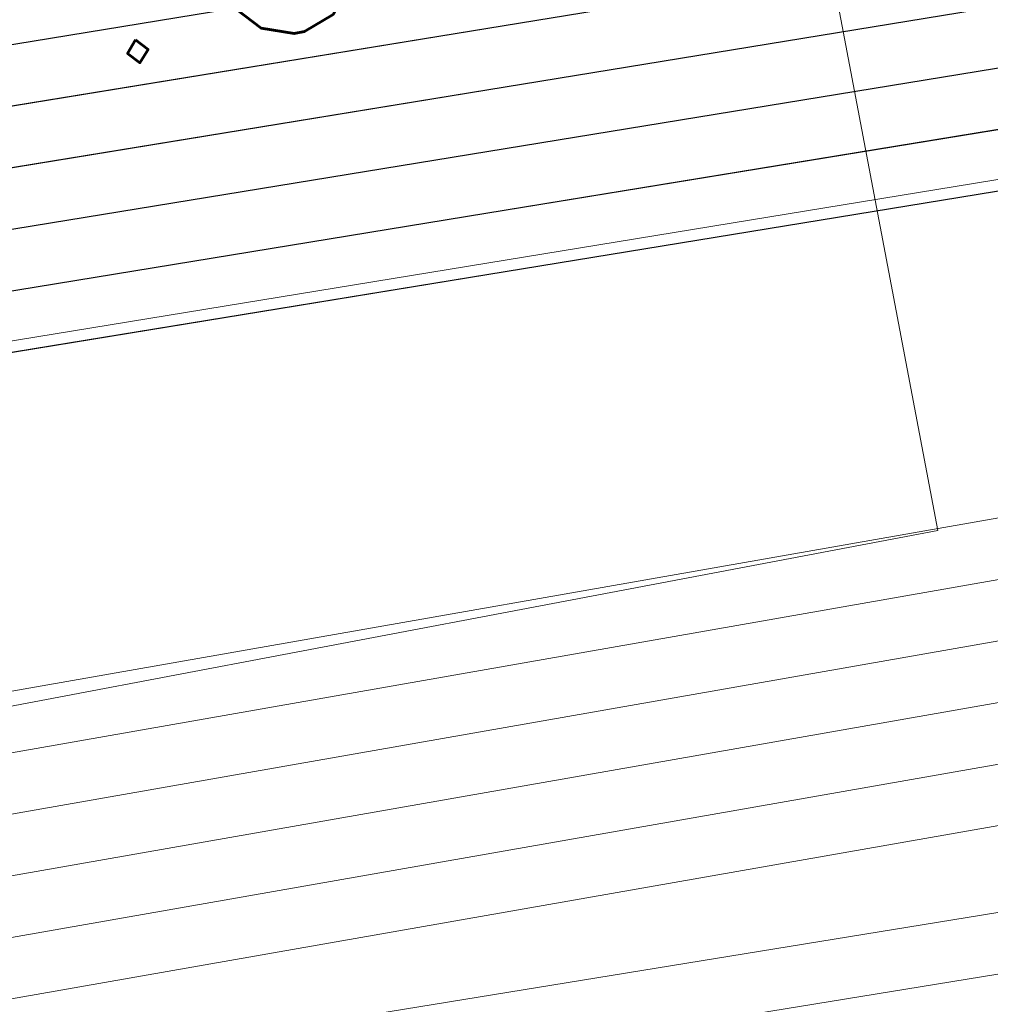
# Model space of a CAD drawing. Header units: metres. Extents: x -502 to 161, y -108 to 174.
# Tile 475 of 656: x -75.205 to -74.41, y -19.039 to -18.232. Entities that reach past the tile are written whole.
import ezdxf

# ---------------------------------------------------------------- set-up
doc = ezdxf.new("R2010")
doc.units = ezdxf.units.M
doc.header["$LTSCALE"] = 0.1
for name, color, linetype in [('BRI31-005.05-5p02-Koordinierung Lageplan 4. BA ZOB West 2022-06-15', 7, 'Continuous'), ('BRI31-005.06-5f07-Koordinierung Lageplan 4. BA ZOB Fernbusbahnh', 7, 'Continuous'), ('BRI32-005.02-5f05-Koordinierung Schemaplan 4 BA ZOB Teilbereich', 7, 'Continuous'), ('BRI32-005.03-5f06-Koordinierung Schemaplan 4 BA ZOB Teilbereich 2 Ost - Bahnhofsallee 2023-01-21', 7, 'Continuous')]:
    doc.layers.add(name, color=color, linetype=linetype)
doc.styles.add('Txt', font='txt_____.ttf')

msp = doc.modelspace()

# ---------------------------------------------------------------- linework, layer by layer
at = {"layer": 'BRI31-005.05-5p02-Koordinierung Lageplan 4. BA ZOB West 2022-06-15', "color": 250, "linetype": 'Continuous', "lineweight": 25, "true_color": 0x333333, "transparency": 33554687, "flags": 128}
for points in [[(-55.62069, -13.85337), (-59.35269, -14.48337), (-59.62769, -14.53237), (-62.14069, -14.98537), (-62.51769, -15.21237), (-63.21069, -15.82137), (-64.21369, -16.37637), (-69.60769, -17.33637), (-75.35569, -18.27637), (-81.62569, -19.24137), (-88.80969, -20.59137), (-93.57969, -21.32137), (-104.48169, -23.46237), (-121.78069, -26.83237), (-126.71269, -27.74237), (-150.34869, -32.25237), (-150.64069, -32.31137), (-157.11969, -33.57437), (-162.84569, -32.66237), (-174.85769, -30.99337), (-176.55969, -30.47137), (-178.23469, -30.05437), (-179.13569, -29.89237)], [(-55.61269, -13.90237), (-59.34469, -14.53237), (-59.62469, -14.58237), (-62.12269, -15.03337), (-62.48769, -15.25337), (-63.18169, -15.86237), (-64.19669, -16.42437), (-69.59969, -17.38537), (-75.34669, -18.32537), (-81.61669, -19.29037), (-88.80169, -20.64037), (-93.57069, -21.37037), (-104.47169, -23.51137), (-121.77069, -26.88137), (-126.70369, -27.79137), (-150.33969, -32.30137), (-150.63069, -32.36037), (-157.11869, -33.62537), (-162.85269, -32.71137), (-174.86469, -31.04337), (-176.57169, -30.52037), (-178.24469, -30.10337), (-179.13569, -29.94337)], [(-55.60469, -13.95137), (-59.33669, -14.58137), (-62.10469, -15.08137), (-62.45769, -15.29437), (-63.15269, -15.90337), (-64.17969, -16.47237), (-69.59169, -17.43437), (-75.33769, -18.37437), (-81.60769, -19.33937), (-88.79369, -20.68937), (-93.56169, -21.41937), (-104.46169, -23.56037), (-121.76069, -26.93037), (-126.69469, -27.84037), (-150.33069, -32.35037), (-150.62069, -32.40937), (-157.11769, -33.67637), (-162.85969, -32.76037), (-174.87169, -31.09337), (-176.58369, -30.56937), (-178.25469, -30.15237), (-179.13569, -29.99437)], [(-56.56669, -14.32437), (-56.94869, -14.62437), (-57.83769, -15.34837), (-58.32569, -15.49537), (-59.99369, -15.70437), (-61.66969, -15.91437), (-63.78869, -16.45337), (-69.58369, -17.48337), (-75.32869, -18.42337), (-81.56869, -19.56437), (-84.64569, -20.15937), (-93.62969, -21.69937), (-104.38769, -23.85937), (-121.71869, -27.15537), (-122.62169, -27.32237), (-126.15369, -27.98137), (-137.63569, -30.15937), (-150.29269, -32.55337), (-151.88669, -32.85937), (-157.04169, -33.83937), (-163.25669, -32.92437), (-174.36469, -31.32437), (-178.39969, -30.68537)], [(-56.54669, -14.37337), (-56.91769, -14.66337), (-57.81369, -15.39337), (-58.31069, -15.54337), (-58.99569, -15.63037), (-59.98769, -15.75437), (-61.66069, -15.96337), (-63.77769, -16.50237), (-69.57569, -17.53237), (-75.31969, -18.47237), (-81.55969, -19.61337), (-84.63669, -20.20837), (-93.62069, -21.74837), (-104.37769, -23.90837), (-121.70969, -27.20437), (-122.61269, -27.37137), (-126.14469, -28.03037), (-137.62669, -30.20837), (-150.28369, -32.60237), (-151.87769, -32.90837), (-157.04069, -33.89037), (-163.26369, -32.97337), (-174.37169, -31.37337), (-178.40669, -30.73437)], [(-56.52769, -14.42137), (-56.88669, -14.70237), (-57.78969, -15.43837), (-58.29669, -15.59137), (-58.98969, -15.68037), (-59.98169, -15.80437), (-61.65169, -16.01237), (-63.76669, -16.55137), (-69.56769, -17.58137), (-75.31069, -18.52137), (-81.55069, -19.66237), (-84.62769, -20.25737), (-93.61169, -21.79737), (-104.36769, -23.95737), (-121.70069, -27.25337), (-122.60369, -27.42037), (-126.13569, -28.07937), (-137.61769, -30.25737), (-150.27469, -32.65137), (-151.86869, -32.95737), (-154.11069, -33.38437)]]:
    msp.add_lwpolyline(points, dxfattribs=at)
at = {"layer": 'BRI31-005.05-5p02-Koordinierung Lageplan 4. BA ZOB West 2022-06-15', "color": 35, "linetype": 'Continuous', "lineweight": 13, "true_color": 0x99724c, "transparency": 33554687, "flags": 128}
msp.add_lwpolyline([(-56.53169, -14.41037), (-56.89369, -14.69537), (-57.79369, -15.42937), (-58.29869, -15.58237), (-58.98969, -15.67037), (-59.98369, -15.79437), (-61.65269, -16.00337), (-63.76869, -16.54237), (-69.57069, -17.57237), (-75.31369, -18.51237), (-81.55169, -19.65337), (-84.62869, -20.24837), (-93.61269, -21.78837), (-104.36969, -23.94837)], dxfattribs=at)
at = {"layer": 'BRI31-005.05-5p02-Koordinierung Lageplan 4. BA ZOB West 2022-06-15', "color": 7, "linetype": 'Continuous', "lineweight": 13, "transparency": 33554687, "flags": 128}
for points in [[(-56.31569, -15.22237), (-57.55569, -16.44437), (-57.85769, -16.64737), (-58.45069, -16.81537), (-61.17569, -17.38437), (-61.97669, -17.45637), (-64.02769, -17.64337), (-64.97069, -17.65337), (-68.07669, -17.98137), (-69.33269, -18.13937), (-75.23569, -19.09937), (-81.14869, -20.17937), (-82.35169, -20.38937), (-88.81269, -21.73837), (-93.49869, -22.39837), (-96.71469, -23.06837), (-98.67869, -23.44837)], [(-56.25569, -15.30437), (-57.49169, -16.52237), (-57.81469, -16.73937), (-58.42669, -16.91237), (-61.15569, -17.48237), (-61.96769, -17.55637), (-64.02269, -17.74337), (-64.96469, -17.75337), (-68.06669, -18.08037), (-69.32469, -18.18837), (-75.22669, -19.14837), (-81.13969, -20.22837), (-82.34269, -20.43837), (-88.80669, -21.78837), (-93.49069, -22.44837), (-96.70469, -23.11837), (-98.66869, -23.49837)], [(-61.46669, -16.53637), (-61.89669, -16.58737), (-64.80469, -17.07237), (-67.06769, -17.35337), (-81.21069, -19.83537), (-82.41369, -20.04537), (-83.99769, -20.37537), (-88.87169, -21.39437), (-93.56069, -22.05437), (-96.78469, -22.72537), (-98.74869, -23.10537), (-104.29269, -24.25637), (-104.86369, -24.36337), (-122.56169, -27.64637), (-126.09269, -28.31137), (-137.57469, -30.48137), (-151.28669, -33.05137), (-152.11169, -33.20537), (-156.96269, -34.10537), (-163.48669, -33.21137), (-174.40069, -31.58137), (-178.42769, -30.88137)], [(-61.46069, -16.58637), (-61.88969, -16.63737), (-64.79769, -17.12137), (-67.06069, -17.40237), (-81.20169, -19.88437), (-82.40469, -20.09437), (-83.98769, -20.42437), (-88.86269, -21.44337), (-93.55169, -22.10337), (-96.77469, -22.77437), (-98.73869, -23.15437), (-104.28269, -24.30537), (-104.85469, -24.41237), (-122.55269, -27.69537), (-126.08369, -28.36037), (-137.56569, -30.53037), (-151.27769, -33.10037), (-152.10269, -33.25437), (-156.96169, -34.15637), (-163.49369, -33.26037), (-174.40769, -31.63037), (-178.43469, -30.93037)], [(-178.44169, -30.97937), (-174.41469, -31.67937), (-163.50069, -33.30937), (-156.96069, -34.20737), (-152.09369, -33.30337), (-151.26869, -33.14937), (-137.55669, -30.57937), (-126.07469, -28.40937), (-122.54369, -27.74437), (-104.84569, -24.46137), (-104.27269, -24.35437), (-98.72869, -23.20337), (-96.76469, -22.82337), (-93.54269, -22.15237), (-88.85369, -21.49237), (-83.97769, -20.47337), (-82.39569, -20.14337), (-81.19269, -19.93337), (-67.05369, -17.45137), (-64.79069, -17.17037), (-61.88269, -16.68737), (-61.45469, -16.63637)], [(-61.44869, -16.68637), (-61.87569, -16.73737), (-64.78369, -17.21937), (-67.04669, -17.50037), (-81.18369, -19.98237), (-82.38669, -20.19237), (-83.96769, -20.52237), (-88.84469, -21.54137), (-93.53369, -22.20137), (-96.75469, -22.87237), (-98.71869, -23.25237), (-104.26269, -24.40337), (-104.83669, -24.51037), (-122.53469, -27.79337), (-126.06569, -28.45837), (-137.54769, -30.62837), (-151.25969, -33.19837), (-152.08469, -33.35237), (-156.95969, -34.25837), (-163.50769, -33.35837), (-174.42169, -31.72837), (-178.44869, -31.02837)], [(-178.45569, -31.07737), (-174.42869, -31.77737), (-163.51469, -33.40737), (-156.95869, -34.30937), (-152.07569, -33.40137), (-151.25069, -33.24737), (-137.53869, -30.67737), (-126.05669, -28.50737), (-122.52569, -27.84237), (-104.82769, -24.55937), (-104.25269, -24.45237), (-98.70869, -23.30137), (-96.74469, -22.92137), (-93.52469, -22.25037), (-88.83569, -21.59037), (-83.95769, -20.57137), (-82.37769, -20.24137), (-81.17469, -20.03137), (-67.03969, -17.54937), (-64.77669, -17.26837), (-61.86869, -16.78737), (-61.44269, -16.73637)], [(-178.46269, -31.12637), (-174.43569, -31.82637), (-163.52169, -33.45637), (-156.95769, -34.36037), (-152.06669, -33.45037), (-151.24169, -33.29637), (-137.52969, -30.72637), (-126.04769, -28.55637), (-122.51669, -27.89137), (-104.81869, -24.60837), (-104.24269, -24.50137), (-98.69869, -23.35037), (-96.73469, -22.97037), (-93.51569, -22.29937), (-88.82669, -21.63937), (-83.94769, -20.62037), (-82.36869, -20.29037), (-81.16569, -20.08037), (-67.03269, -17.59837), (-64.76969, -17.31737), (-61.86169, -16.83737), (-61.43669, -16.78637)]]:
    msp.add_lwpolyline(points, dxfattribs=at)
at = {"layer": 'BRI31-005.06-5f07-Koordinierung Lageplan 4. BA ZOB Fernbusbahnh', "color": 250, "linetype": 'Continuous', "lineweight": 20, "true_color": 0x333333, "transparency": 33554687, "flags": 128}
for points in [[(-55.62069, -13.85337), (-59.35269, -14.48337), (-59.62769, -14.53237), (-62.14069, -14.98537), (-62.51769, -15.21237), (-63.21069, -15.82137), (-64.21369, -16.37637), (-69.60769, -17.33637), (-75.35569, -18.27637), (-81.62569, -19.24137), (-88.80969, -20.59137), (-93.57969, -21.32137), (-104.48169, -23.46237), (-121.78069, -26.83237), (-126.71269, -27.74237), (-150.34869, -32.25237), (-150.64069, -32.31137), (-157.11969, -33.57437), (-162.84569, -32.66237), (-174.85769, -30.99337), (-176.55969, -30.47137), (-178.23469, -30.05437), (-179.13569, -29.89237)], [(-55.61269, -13.90237), (-59.34469, -14.53237), (-59.62469, -14.58237), (-62.12269, -15.03337), (-62.48769, -15.25337), (-63.18169, -15.86237), (-64.19669, -16.42437), (-69.59969, -17.38537), (-75.34669, -18.32537), (-81.61669, -19.29037), (-88.80169, -20.64037), (-93.57069, -21.37037), (-104.47169, -23.51137), (-121.77069, -26.88137), (-126.70369, -27.79137), (-150.33969, -32.30137), (-150.63069, -32.36037), (-157.11869, -33.62537), (-162.85269, -32.71137), (-174.86469, -31.04337), (-176.57169, -30.52037), (-178.24469, -30.10337), (-179.13569, -29.94337)], [(-55.60469, -13.95137), (-59.33669, -14.58137), (-62.10469, -15.08137), (-62.45769, -15.29437), (-63.15269, -15.90337), (-64.17969, -16.47237), (-69.59169, -17.43437), (-75.33769, -18.37437), (-81.60769, -19.33937), (-88.79369, -20.68937), (-93.56169, -21.41937), (-104.46169, -23.56037), (-121.76069, -26.93037), (-126.69469, -27.84037), (-150.33069, -32.35037), (-150.62069, -32.40937), (-157.11769, -33.67637), (-162.85969, -32.76037), (-174.87169, -31.09337), (-176.58369, -30.56937), (-178.25469, -30.15237), (-179.13569, -29.99437)], [(-56.56669, -14.32437), (-56.94869, -14.62437), (-57.83769, -15.34837), (-58.32569, -15.49537), (-59.99369, -15.70437), (-61.66969, -15.91437), (-63.78869, -16.45337), (-69.58369, -17.48337), (-75.32869, -18.42337), (-81.56869, -19.56437), (-84.64569, -20.15937), (-93.62969, -21.69937), (-104.38769, -23.85937), (-121.71869, -27.15537), (-122.62169, -27.32237), (-126.15369, -27.98137), (-137.63569, -30.15937), (-150.29269, -32.55337), (-151.88669, -32.85937), (-157.04169, -33.83937), (-163.25669, -32.92437), (-174.36469, -31.32437), (-178.39969, -30.68537)], [(-56.54669, -14.37337), (-56.91769, -14.66337), (-57.81369, -15.39337), (-58.31069, -15.54337), (-58.99569, -15.63037), (-59.98769, -15.75437), (-61.66069, -15.96337), (-63.77769, -16.50237), (-69.57569, -17.53237), (-75.31969, -18.47237), (-81.55969, -19.61337), (-84.63669, -20.20837), (-93.62069, -21.74837), (-104.37769, -23.90837), (-121.70969, -27.20437), (-122.61269, -27.37137), (-126.14469, -28.03037), (-137.62669, -30.20837), (-150.28369, -32.60237), (-151.87769, -32.90837), (-157.04069, -33.89037), (-163.26369, -32.97337), (-174.37169, -31.37337), (-178.40669, -30.73437)]]:
    msp.add_lwpolyline(points, dxfattribs=at)
at = {"layer": 'BRI31-005.06-5f07-Koordinierung Lageplan 4. BA ZOB Fernbusbahnh', "color": 7, "linetype": 'Continuous', "lineweight": 9, "transparency": 33554687, "flags": 128}
for points in [[(-56.31569, -15.22237), (-57.55569, -16.44437), (-57.85769, -16.64737), (-58.45069, -16.81537), (-61.17569, -17.38437), (-61.97669, -17.45637), (-64.02769, -17.64337), (-64.97069, -17.65337), (-68.07669, -17.98137), (-69.33269, -18.13937), (-75.23569, -19.09937), (-81.14869, -20.17937), (-82.35169, -20.38937), (-88.81269, -21.73837), (-93.49869, -22.39837), (-96.71469, -23.06837), (-98.67869, -23.44837)], [(-56.25569, -15.30437), (-57.49169, -16.52237), (-57.81469, -16.73937), (-58.42669, -16.91237), (-61.15569, -17.48237), (-61.96769, -17.55637), (-64.02269, -17.74337), (-64.96469, -17.75337), (-68.06669, -18.08037), (-69.32469, -18.18837), (-75.22669, -19.14837), (-81.13969, -20.22837), (-82.34269, -20.43837), (-88.80669, -21.78837), (-93.49069, -22.44837), (-96.70469, -23.11837), (-98.66869, -23.49837)], [(-61.46669, -16.53637), (-61.89669, -16.58737), (-64.80469, -17.07237), (-67.06769, -17.35337), (-81.21069, -19.83537), (-82.41369, -20.04537), (-83.99769, -20.37537), (-88.87169, -21.39437), (-93.56069, -22.05437), (-96.78469, -22.72537), (-98.74869, -23.10537), (-104.29269, -24.25637), (-104.86369, -24.36337), (-122.56169, -27.64637), (-126.09269, -28.31137), (-137.57469, -30.48137), (-151.28669, -33.05137), (-152.11169, -33.20537), (-156.96269, -34.10537), (-163.48669, -33.21137), (-174.40069, -31.58137), (-178.42769, -30.88137)], [(-61.46069, -16.58637), (-61.88969, -16.63737), (-64.79769, -17.12137), (-67.06069, -17.40237), (-81.20169, -19.88437), (-82.40469, -20.09437), (-83.98769, -20.42437), (-88.86269, -21.44337), (-93.55169, -22.10337), (-96.77469, -22.77437), (-98.73869, -23.15437), (-104.28269, -24.30537), (-104.85469, -24.41237), (-122.55269, -27.69537), (-126.08369, -28.36037), (-137.56569, -30.53037), (-151.27769, -33.10037), (-152.10269, -33.25437), (-156.96169, -34.15637), (-163.49369, -33.26037), (-174.40769, -31.63037), (-178.43469, -30.93037)], [(-178.44169, -30.97937), (-174.41469, -31.67937), (-163.50069, -33.30937), (-156.96069, -34.20737), (-152.09369, -33.30337), (-151.26869, -33.14937), (-137.55669, -30.57937), (-126.07469, -28.40937), (-122.54369, -27.74437), (-104.84569, -24.46137), (-104.27269, -24.35437), (-98.72869, -23.20337), (-96.76469, -22.82337), (-93.54269, -22.15237), (-88.85369, -21.49237), (-83.97769, -20.47337), (-82.39569, -20.14337), (-81.19269, -19.93337), (-67.05369, -17.45137), (-64.79069, -17.17037), (-61.88269, -16.68737), (-61.45469, -16.63637)], [(-61.44869, -16.68637), (-61.87569, -16.73737), (-64.78369, -17.21937), (-67.04669, -17.50037), (-81.18369, -19.98237), (-82.38669, -20.19237), (-83.96769, -20.52237), (-88.84469, -21.54137), (-93.53369, -22.20137), (-96.75469, -22.87237), (-98.71869, -23.25237), (-104.26269, -24.40337), (-104.83669, -24.51037), (-122.53469, -27.79337), (-126.06569, -28.45837), (-137.54769, -30.62837), (-151.25969, -33.19837), (-152.08469, -33.35237), (-156.95969, -34.25837), (-163.50769, -33.35837), (-174.42169, -31.72837), (-178.44869, -31.02837)], [(-178.45569, -31.07737), (-174.42869, -31.77737), (-163.51469, -33.40737), (-156.95869, -34.30937), (-152.07569, -33.40137), (-151.25069, -33.24737), (-137.53869, -30.67737), (-126.05669, -28.50737), (-122.52569, -27.84237), (-104.82769, -24.55937), (-104.25269, -24.45237), (-98.70869, -23.30137), (-96.74469, -22.92137), (-93.52469, -22.25037), (-88.83569, -21.59037), (-83.95769, -20.57137), (-82.37769, -20.24137), (-81.17469, -20.03137), (-67.03969, -17.54937), (-64.77669, -17.26837), (-61.86869, -16.78737), (-61.44269, -16.73637)], [(-178.46269, -31.12637), (-174.43569, -31.82637), (-163.52169, -33.45637), (-156.95769, -34.36037), (-152.06669, -33.45037), (-151.24169, -33.29637), (-137.52969, -30.72637), (-126.04769, -28.55637), (-122.51669, -27.89137), (-104.81869, -24.60837), (-104.24269, -24.50137), (-98.69869, -23.35037), (-96.73469, -22.97037), (-93.51569, -22.29937), (-88.82669, -21.63937), (-83.94769, -20.62037), (-82.36869, -20.29037), (-81.16569, -20.08037), (-67.03269, -17.59837), (-64.76969, -17.31737), (-61.86169, -16.83737), (-61.43669, -16.78637)]]:
    msp.add_lwpolyline(points, dxfattribs=at)
at = {"layer": 'BRI32-005.02-5f05-Koordinierung Schemaplan 4 BA ZOB Teilbereich', "color": 250, "linetype": 'Continuous', "lineweight": 25, "true_color": 0x333333, "transparency": 33554687, "flags": 128}
for points in [[(-55.62069, -13.85337), (-59.35269, -14.48337), (-59.62769, -14.53237), (-62.14069, -14.98537), (-62.51769, -15.21237), (-63.21069, -15.82137), (-64.21369, -16.37637), (-69.60769, -17.33637), (-75.35569, -18.27637), (-81.62569, -19.24137), (-88.80969, -20.59137), (-93.57969, -21.32137), (-104.48169, -23.46237), (-121.78069, -26.83237), (-126.71269, -27.74237), (-150.34869, -32.25237), (-150.64069, -32.31137), (-157.11969, -33.57437), (-162.84569, -32.66237), (-174.85769, -30.99337), (-176.55969, -30.47137), (-178.23469, -30.05437), (-179.13569, -29.89237)], [(-55.61269, -13.90237), (-59.34469, -14.53237), (-59.62469, -14.58237), (-62.12269, -15.03337), (-62.48769, -15.25337), (-63.18169, -15.86237), (-64.19669, -16.42437), (-69.59969, -17.38537), (-75.34669, -18.32537), (-81.61669, -19.29037), (-88.80169, -20.64037), (-93.57069, -21.37037), (-104.47169, -23.51137), (-121.77069, -26.88137), (-126.70369, -27.79137), (-150.33969, -32.30137), (-150.63069, -32.36037), (-157.11869, -33.62537), (-162.85269, -32.71137), (-174.86469, -31.04337), (-176.57169, -30.52037), (-178.24469, -30.10337), (-179.13569, -29.94337)], [(-55.60469, -13.95137), (-59.33669, -14.58137), (-62.10469, -15.08137), (-62.45769, -15.29437), (-63.15269, -15.90337), (-64.17969, -16.47237), (-69.59169, -17.43437), (-75.33769, -18.37437), (-81.60769, -19.33937), (-88.79369, -20.68937), (-93.56169, -21.41937), (-104.46169, -23.56037), (-121.76069, -26.93037), (-126.69469, -27.84037), (-150.33069, -32.35037), (-150.62069, -32.40937), (-157.11769, -33.67637), (-162.85969, -32.76037), (-174.87169, -31.09337), (-176.58369, -30.56937), (-178.25469, -30.15237), (-179.13569, -29.99437)], [(-56.56669, -14.32437), (-56.94869, -14.62437), (-57.83769, -15.34837), (-58.32569, -15.49537), (-59.99369, -15.70437), (-61.66969, -15.91437), (-63.78869, -16.45337), (-69.58369, -17.48337), (-75.32869, -18.42337), (-81.56869, -19.56437), (-84.64569, -20.15937), (-93.62969, -21.69937), (-104.38769, -23.85937), (-121.71869, -27.15537), (-122.62169, -27.32237), (-126.15369, -27.98137), (-137.63569, -30.15937), (-150.29269, -32.55337), (-151.88669, -32.85937), (-157.04169, -33.83937), (-163.25669, -32.92437), (-174.36469, -31.32437), (-178.39969, -30.68537)], [(-56.54669, -14.37337), (-56.91769, -14.66337), (-57.81369, -15.39337), (-58.31069, -15.54337), (-58.99569, -15.63037), (-59.98769, -15.75437), (-61.66069, -15.96337), (-63.77769, -16.50237), (-69.57569, -17.53237), (-75.31969, -18.47237), (-81.55969, -19.61337), (-84.63669, -20.20837), (-93.62069, -21.74837), (-104.37769, -23.90837), (-121.70969, -27.20437), (-122.61269, -27.37137), (-126.14469, -28.03037), (-137.62669, -30.20837), (-150.28369, -32.60237), (-151.87769, -32.90837), (-157.04069, -33.89037), (-163.26369, -32.97337), (-174.37169, -31.37337), (-178.40669, -30.73437)], [(-56.52769, -14.42137), (-56.88669, -14.70237), (-57.78969, -15.43837), (-58.29669, -15.59137), (-58.98969, -15.68037), (-59.98169, -15.80437), (-61.65169, -16.01237), (-63.76669, -16.55137), (-69.56769, -17.58137), (-75.31069, -18.52137), (-81.55069, -19.66237), (-84.62769, -20.25737), (-93.61169, -21.79737), (-104.36769, -23.95737), (-121.70069, -27.25337), (-122.60369, -27.42037), (-126.13569, -28.07937), (-137.61769, -30.25737), (-150.27469, -32.65137), (-151.86869, -32.95737), (-154.11069, -33.38437)]]:
    msp.add_lwpolyline(points, dxfattribs=at)
at = {"layer": 'BRI32-005.02-5f05-Koordinierung Schemaplan 4 BA ZOB Teilbereich', "color": 35, "linetype": 'Continuous', "lineweight": 13, "true_color": 0x99724c, "transparency": 33554687, "flags": 128}
msp.add_lwpolyline([(-56.53169, -14.41037), (-56.89369, -14.69537), (-57.79369, -15.42937), (-58.29869, -15.58237), (-58.98969, -15.67037), (-59.98369, -15.79437), (-61.65269, -16.00337), (-63.76869, -16.54237), (-69.57069, -17.57237), (-75.31369, -18.51237), (-81.55169, -19.65337), (-84.62869, -20.24837), (-93.61269, -21.78837), (-104.36969, -23.94837)], dxfattribs=at)
at = {"layer": 'BRI32-005.02-5f05-Koordinierung Schemaplan 4 BA ZOB Teilbereich', "color": 7, "linetype": 'Continuous', "lineweight": 13, "transparency": 33554687, "flags": 128}
for points in [[(-56.31569, -15.22237), (-57.55569, -16.44437), (-57.85769, -16.64737), (-58.45069, -16.81537), (-61.17569, -17.38437), (-61.97669, -17.45637), (-64.02769, -17.64337), (-64.97069, -17.65337), (-68.07669, -17.98137), (-69.33269, -18.13937), (-75.23569, -19.09937), (-81.14869, -20.17937), (-82.35169, -20.38937), (-88.81269, -21.73837), (-93.49869, -22.39837), (-96.71469, -23.06837), (-98.67869, -23.44837)], [(-56.25569, -15.30437), (-57.49169, -16.52237), (-57.81469, -16.73937), (-58.42669, -16.91237), (-61.15569, -17.48237), (-61.96769, -17.55637), (-64.02269, -17.74337), (-64.96469, -17.75337), (-68.06669, -18.08037), (-69.32469, -18.18837), (-75.22669, -19.14837), (-81.13969, -20.22837), (-82.34269, -20.43837), (-88.80669, -21.78837), (-93.49069, -22.44837), (-96.70469, -23.11837), (-98.66869, -23.49837)]]:
    msp.add_lwpolyline(points, dxfattribs=at)
at = {"layer": 'BRI32-005.03-5f06-Koordinierung Schemaplan 4 BA ZOB Teilbereich 2 Ost - Bahnhofsallee 2023-01-21', "color": 250, "linetype": 'Continuous', "lineweight": 20, "true_color": 0x333333, "transparency": 33554687, "flags": 128}
for points in [[(-55.62069, -13.85337), (-59.35269, -14.48337), (-59.62769, -14.53237), (-62.14069, -14.98537), (-62.51769, -15.21237), (-63.21069, -15.82137), (-64.21369, -16.37637), (-69.60769, -17.33637), (-75.35569, -18.27637), (-81.62569, -19.24137), (-88.80969, -20.59137), (-93.57969, -21.32137), (-104.48169, -23.46237), (-121.78069, -26.83237), (-126.71269, -27.74237), (-150.34869, -32.25237), (-150.64069, -32.31137), (-157.11969, -33.57437), (-162.84569, -32.66237), (-174.85769, -30.99337), (-176.55969, -30.47137), (-178.23469, -30.05437), (-179.13569, -29.89237)], [(-55.61269, -13.90237), (-59.34469, -14.53237), (-59.62469, -14.58237), (-62.12269, -15.03337), (-62.48769, -15.25337), (-63.18169, -15.86237), (-64.19669, -16.42437), (-69.59969, -17.38537), (-75.34669, -18.32537), (-81.61669, -19.29037), (-88.80169, -20.64037), (-93.57069, -21.37037), (-104.47169, -23.51137), (-121.77069, -26.88137), (-126.70369, -27.79137), (-150.33969, -32.30137), (-150.63069, -32.36037), (-157.11869, -33.62537), (-162.85269, -32.71137), (-174.86469, -31.04337), (-176.57169, -30.52037), (-178.24469, -30.10337), (-179.13569, -29.94337)], [(-55.60469, -13.95137), (-59.33669, -14.58137), (-62.10469, -15.08137), (-62.45769, -15.29437), (-63.15269, -15.90337), (-64.17969, -16.47237), (-69.59169, -17.43437), (-75.33769, -18.37437), (-81.60769, -19.33937), (-88.79369, -20.68937), (-93.56169, -21.41937), (-104.46169, -23.56037), (-121.76069, -26.93037), (-126.69469, -27.84037), (-150.33069, -32.35037), (-150.62069, -32.40937), (-157.11769, -33.67637), (-162.85969, -32.76037), (-174.87169, -31.09337), (-176.58369, -30.56937), (-178.25469, -30.15237), (-179.13569, -29.99437)], [(-56.56669, -14.32437), (-56.94869, -14.62437), (-57.83769, -15.34837), (-58.32569, -15.49537), (-59.99369, -15.70437), (-61.66969, -15.91437), (-63.78869, -16.45337), (-69.58369, -17.48337), (-75.32869, -18.42337), (-81.56869, -19.56437), (-84.64569, -20.15937), (-93.62969, -21.69937), (-104.38769, -23.85937), (-121.71869, -27.15537), (-122.62169, -27.32237), (-126.15369, -27.98137), (-137.63569, -30.15937), (-150.29269, -32.55337), (-151.88669, -32.85937), (-157.04169, -33.83937), (-163.25669, -32.92437), (-174.36469, -31.32437), (-178.39969, -30.68537)], [(-56.54669, -14.37337), (-56.91769, -14.66337), (-57.81369, -15.39337), (-58.31069, -15.54337), (-58.99569, -15.63037), (-59.98769, -15.75437), (-61.66069, -15.96337), (-63.77769, -16.50237), (-69.57569, -17.53237), (-75.31969, -18.47237), (-81.55969, -19.61337), (-84.63669, -20.20837), (-93.62069, -21.74837), (-104.37769, -23.90837), (-121.70969, -27.20437), (-122.61269, -27.37137), (-126.14469, -28.03037), (-137.62669, -30.20837), (-150.28369, -32.60237), (-151.87769, -32.90837), (-157.04069, -33.89037), (-163.26369, -32.97337), (-174.37169, -31.37337), (-178.40669, -30.73437)], [(-56.52769, -14.42137), (-56.88669, -14.70237), (-57.78969, -15.43837), (-58.29669, -15.59137), (-58.98969, -15.68037), (-59.98169, -15.80437), (-61.65169, -16.01237), (-63.76669, -16.55137), (-69.56769, -17.58137), (-75.31069, -18.52137), (-81.55069, -19.66237), (-84.62769, -20.25737), (-93.61169, -21.79737), (-104.36769, -23.95737), (-121.70069, -27.25337), (-122.60369, -27.42037), (-126.13569, -28.07937), (-137.61769, -30.25737), (-150.27469, -32.65137), (-151.86869, -32.95737), (-154.11069, -33.38437)]]:
    msp.add_lwpolyline(points, dxfattribs=at)
at = {"layer": 'BRI32-005.03-5f06-Koordinierung Schemaplan 4 BA ZOB Teilbereich 2 Ost - Bahnhofsallee 2023-01-21', "color": 35, "linetype": 'Continuous', "lineweight": 9, "true_color": 0x99724c, "transparency": 33554687, "flags": 128}
msp.add_lwpolyline([(-56.53169, -14.41037), (-56.89369, -14.69537), (-57.79369, -15.42937), (-58.29869, -15.58237), (-58.98969, -15.67037), (-59.98369, -15.79437), (-61.65269, -16.00337), (-63.76869, -16.54237), (-69.57069, -17.57237), (-75.31369, -18.51237), (-81.55169, -19.65337), (-84.62869, -20.24837), (-93.61269, -21.78837), (-104.36969, -23.94837)], dxfattribs=at)
at = {"layer": 'BRI32-005.03-5f06-Koordinierung Schemaplan 4 BA ZOB Teilbereich 2 Ost - Bahnhofsallee 2023-01-21', "color": 7, "linetype": 'Continuous', "lineweight": 9, "transparency": 33554687, "flags": 128}
for points in [[(-56.31569, -15.22237), (-57.55569, -16.44437), (-57.85769, -16.64737), (-58.45069, -16.81537), (-61.17569, -17.38437), (-61.97669, -17.45637), (-64.02769, -17.64337), (-64.97069, -17.65337), (-68.07669, -17.98137), (-69.33269, -18.13937), (-75.23569, -19.09937), (-81.14869, -20.17937), (-82.35169, -20.38937), (-88.81269, -21.73837), (-93.49869, -22.39837), (-96.71469, -23.06837), (-98.67869, -23.44837)], [(-56.25569, -15.30437), (-57.49169, -16.52237), (-57.81469, -16.73937), (-58.42669, -16.91237), (-61.15569, -17.48237), (-61.96769, -17.55637), (-64.02269, -17.74337), (-64.96469, -17.75337), (-68.06669, -18.08037), (-69.32469, -18.18837), (-75.22669, -19.14837), (-81.13969, -20.22837), (-82.34269, -20.43837), (-88.80669, -21.78837), (-93.49069, -22.44837), (-96.70469, -23.11837), (-98.66869, -23.49837)], [(-61.46669, -16.53637), (-61.89669, -16.58737), (-64.80469, -17.07237), (-67.06769, -17.35337), (-81.21069, -19.83537), (-82.41369, -20.04537), (-83.99769, -20.37537), (-88.87169, -21.39437), (-93.56069, -22.05437), (-96.78469, -22.72537), (-98.74869, -23.10537), (-104.29269, -24.25637), (-104.86369, -24.36337), (-122.56169, -27.64637), (-126.09269, -28.31137), (-137.57469, -30.48137), (-151.28669, -33.05137), (-152.11169, -33.20537), (-156.96269, -34.10537), (-163.48669, -33.21137), (-174.40069, -31.58137), (-178.42769, -30.88137)], [(-61.46069, -16.58637), (-61.88969, -16.63737), (-64.79769, -17.12137), (-67.06069, -17.40237), (-81.20169, -19.88437), (-82.40469, -20.09437), (-83.98769, -20.42437), (-88.86269, -21.44337), (-93.55169, -22.10337), (-96.77469, -22.77437), (-98.73869, -23.15437), (-104.28269, -24.30537), (-104.85469, -24.41237), (-122.55269, -27.69537), (-126.08369, -28.36037), (-137.56569, -30.53037), (-151.27769, -33.10037), (-152.10269, -33.25437), (-156.96169, -34.15637), (-163.49369, -33.26037), (-174.40769, -31.63037), (-178.43469, -30.93037)], [(-178.44169, -30.97937), (-174.41469, -31.67937), (-163.50069, -33.30937), (-156.96069, -34.20737), (-152.09369, -33.30337), (-151.26869, -33.14937), (-137.55669, -30.57937), (-126.07469, -28.40937), (-122.54369, -27.74437), (-104.84569, -24.46137), (-104.27269, -24.35437), (-98.72869, -23.20337), (-96.76469, -22.82337), (-93.54269, -22.15237), (-88.85369, -21.49237), (-83.97769, -20.47337), (-82.39569, -20.14337), (-81.19269, -19.93337), (-67.05369, -17.45137), (-64.79069, -17.17037), (-61.88269, -16.68737), (-61.45469, -16.63637)], [(-61.44869, -16.68637), (-61.87569, -16.73737), (-64.78369, -17.21937), (-67.04669, -17.50037), (-81.18369, -19.98237), (-82.38669, -20.19237), (-83.96769, -20.52237), (-88.84469, -21.54137), (-93.53369, -22.20137), (-96.75469, -22.87237), (-98.71869, -23.25237), (-104.26269, -24.40337), (-104.83669, -24.51037), (-122.53469, -27.79337), (-126.06569, -28.45837), (-137.54769, -30.62837), (-151.25969, -33.19837), (-152.08469, -33.35237), (-156.95969, -34.25837), (-163.50769, -33.35837), (-174.42169, -31.72837), (-178.44869, -31.02837)], [(-178.45569, -31.07737), (-174.42869, -31.77737), (-163.51469, -33.40737), (-156.95869, -34.30937), (-152.07569, -33.40137), (-151.25069, -33.24737), (-137.53869, -30.67737), (-126.05669, -28.50737), (-122.52569, -27.84237), (-104.82769, -24.55937), (-104.25269, -24.45237), (-98.70869, -23.30137), (-96.74469, -22.92137), (-93.52469, -22.25037), (-88.83569, -21.59037), (-83.95769, -20.57137), (-82.37769, -20.24137), (-81.17469, -20.03137), (-67.03969, -17.54937), (-64.77669, -17.26837), (-61.86869, -16.78737), (-61.44269, -16.73637)], [(-178.46269, -31.12637), (-174.43569, -31.82637), (-163.52169, -33.45637), (-156.95769, -34.36037), (-152.06669, -33.45037), (-151.24169, -33.29637), (-137.52969, -30.72637), (-126.04769, -28.55637), (-122.51669, -27.89137), (-104.81869, -24.60837), (-104.24269, -24.50137), (-98.69869, -23.35037), (-96.73469, -22.97037), (-93.51569, -22.29937), (-88.82669, -21.63937), (-83.94769, -20.62037), (-82.36869, -20.29037), (-81.16569, -20.08037), (-67.03269, -17.59837), (-64.76969, -17.31737), (-61.86169, -16.83737), (-61.43669, -16.78637)]]:
    msp.add_lwpolyline(points, dxfattribs=at)
at = {"layer": 'BRI32-005.03-5f06-Koordinierung Schemaplan 4 BA ZOB Teilbereich 2 Ost - Bahnhofsallee 2023-01-21', "color": 7, "linetype": 'Continuous', "lineweight": 13, "transparency": 33554687, "flags": 128}
msp.add_lwpolyline([(-76.70741, -17.49674), (-74.74243, -17.12414), (-74.45292, -18.65093), (-76.4179, -19.02353), (-76.70741, -17.49674)], dxfattribs=at)
at = {"layer": 'BRI32-005.03-5f06-Koordinierung Schemaplan 4 BA ZOB Teilbereich 2 Ost - Bahnhofsallee 2023-01-21', "color": 1, "linetype": 'Continuous', "lineweight": 20, "true_color": 0xff0000, "transparency": 33554687, "flags": 128}
msp.add_lwpolyline([(-76.70741, -17.49674), (-74.74243, -17.12414), (-74.45292, -18.65093), (-76.4179, -19.02353), (-76.70741, -17.49674)], dxfattribs=at)

# ---------------------------------------------------------------- texts
at = {"layer": 'BRI32-005.03-5f06-Koordinierung Schemaplan 4 BA ZOB Teilbereich 2 Ost - Bahnhofsallee 2023-01-21', "color": 1, "true_color": 0xff0000, "transparency": 33554687, "insert": (-76.34809, -18.29955), "char_height": 0.2, "attachment_point": 1, "rotation": 10.737, "line_spacing_factor": 0.25, "style": 'Txt'}
msp.add_mtext('S = 321.61', dxfattribs=at)

doc.saveas('drawing.dxf')
